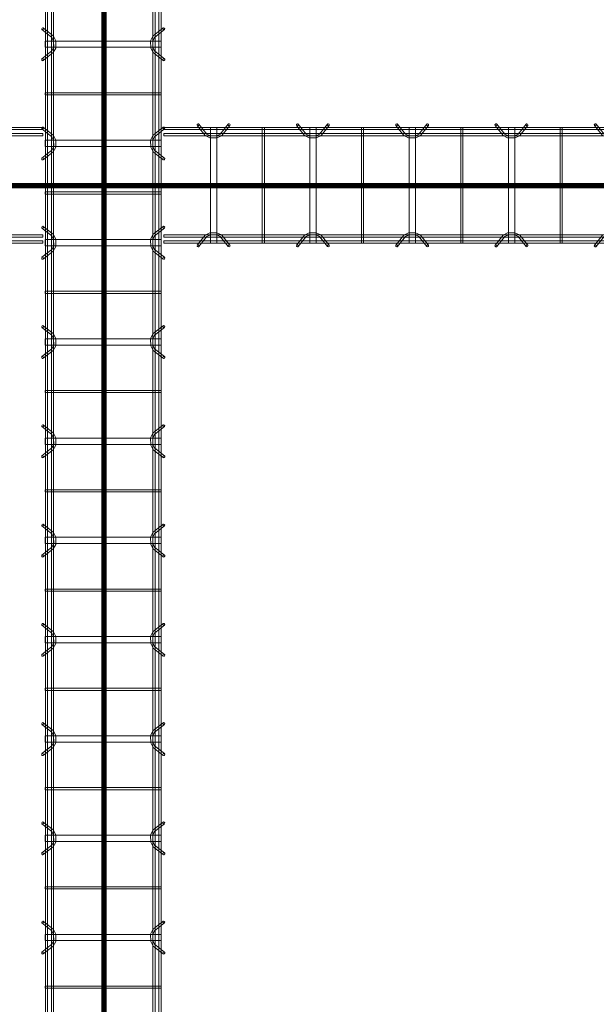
# Model space of a CAD drawing. Header units: inches. Extents: x -4136 to 1945, y -6639 to 12387.
# Tile 498 of 656: x -2069 to -1999, y 11183 to 11302. Entities that reach past the tile are written whole.
import ezdxf

# ---------------------------------------------------------------- set-up
doc = ezdxf.new("R2010")
doc.units = ezdxf.units.IN
doc.header["$MEASUREMENT"] = 0
doc.linetypes.add('Línea de rejilla', pattern=[0.875, 0.5, -0.125, 0.125, -0.125])
for name, color, linetype, lineweight in [('A-GENM', 7, 'Continuous', 9), ('S-BEAM', 7, 'Continuous', 9), ('S-GRID', 7, 'Continuous', 9)]:
    doc.layers.add(name, color=color, linetype=linetype, lineweight=lineweight)

# ---------------------------------------------------------------- blocks, each defined once
blk = doc.blocks.new('Dowel bar assembly - Dowel bar assembly-669756-SLAB ON GROUND JOINTS')
at = {"layer": 'S-BEAM', "color": 253, "true_color": 0xaaaaaa}
for p, q in [((1289.18, 1.19), (1288.23, 2.39)), ((1291.76, 2.39), (1290.81, 1.19)), ((1301.18, 1.19), (1300.23, 2.39)), ((1303.76, 2.39), (1302.81, 1.19)), ((1313.18, 1.19), (1312.23, 2.39)), ((1315.76, 2.39), (1314.81, 1.19)), ((1325.18, 1.19), (1324.23, 2.39)), ((1327.76, 2.39), (1326.81, 1.19)), ((1337.18, 1.19), (1336.23, 2.39)), ((1339.76, 2.39), (1338.81, 1.19)), ((1349.18, 1.19), (1348.23, 2.39)), ((1351.76, 2.39), (1350.81, 1.19)), ((1361.18, 1.19), (1360.23, 2.39)), ((1363.76, 2.39), (1362.81, 1.19)), ((1373.18, 1.19), (1372.23, 2.39)), ((1375.76, 2.39), (1374.81, 1.19)), ((1385.18, 1.19), (1384.23, 2.39)), ((1387.76, 2.39), (1386.81, 1.19)), ((1397.18, 1.19), (1396.23, 2.39)), ((1399.76, 2.39), (1398.81, 1.19)), ((2175, 1.98), (0, 1.98)), ((0, 1.72), (2175, 1.72)), ((2175, 1.25), (0, 1.25)), ((1283.87, 1.99), (1283.87, -12.01)), ((1284.13, 1.99), (1283.87, 1.99)), ((1283.87, 1.99), (1284.13, 1.99)), ((1284.13, -12.01), (1284.13, 1.99)), ((1288.02, 2.23), (1288.97, 1.03)), ((1289.62, 1.99), (1289.62, -12.01)), ((1290.38, 1.99), (1289.62, 1.99)), ((1289.62, 1.99), (1290.38, 1.99)), ((1290.38, -12.01), (1290.38, 1.99)), ((1291.01, 1.03), (1291.96, 2.23)), ((1295.87, 1.99), (1295.87, -12.01)), ((1296.13, 1.99), (1295.87, 1.99)), ((1295.87, 1.99), (1296.13, 1.99)), ((1296.13, -12.01), (1296.13, 1.99)), ((1300.02, 2.23), (1300.97, 1.03)), ((1301.62, 1.99), (1301.62, -12.01)), ((1302.38, 1.99), (1301.62, 1.99)), ((1301.62, 1.99), (1302.38, 1.99)), ((1302.38, -12.01), (1302.38, 1.99)), ((1303.01, 1.03), (1303.96, 2.23)), ((1307.87, 1.99), (1307.87, -12.01)), ((1308.13, 1.99), (1307.87, 1.99)), ((1307.87, 1.99), (1308.13, 1.99)), ((1308.13, -12.01), (1308.13, 1.99)), ((1312.02, 2.23), (1312.97, 1.03)), ((1313.62, 1.99), (1313.62, -12.01)), ((1314.38, 1.99), (1313.62, 1.99)), ((1313.62, 1.99), (1314.38, 1.99)), ((1314.38, -12.01), (1314.38, 1.99)), ((1315.01, 1.03), (1315.96, 2.23)), ((1319.87, 1.99), (1319.87, -12.01)), ((1320.13, 1.99), (1319.87, 1.99)), ((1319.87, 1.99), (1320.13, 1.99)), ((1320.13, -12.01), (1320.13, 1.99)), ((1324.02, 2.23), (1324.97, 1.03)), ((1325.62, 1.99), (1325.62, -12.01)), ((1326.38, 1.99), (1325.62, 1.99)), ((1325.62, 1.99), (1326.38, 1.99)), ((1326.38, -12.01), (1326.38, 1.99)), ((1327.01, 1.03), (1327.96, 2.23)), ((1331.87, 1.99), (1331.87, -12.01)), ((1332.13, 1.99), (1331.87, 1.99)), ((1331.87, 1.99), (1332.13, 1.99)), ((1332.13, -12.01), (1332.13, 1.99)), ((1336.02, 2.23), (1336.97, 1.03)), ((1337.62, 1.99), (1337.62, -12.01)), ((1338.38, 1.99), (1337.62, 1.99)), ((1337.62, 1.99), (1338.38, 1.99)), ((1338.38, -12.01), (1338.38, 1.99)), ((1339.01, 1.03), (1339.96, 2.23)), ((1343.87, 1.99), (1343.87, -12.01)), ((1344.13, 1.99), (1343.87, 1.99)), ((1343.87, 1.99), (1344.13, 1.99)), ((1344.13, -12.01), (1344.13, 1.99)), ((1348.02, 2.23), (1348.97, 1.03)), ((1349.62, 1.99), (1349.62, -12.01)), ((1350.38, 1.99), (1349.62, 1.99)), ((1349.62, 1.99), (1350.38, 1.99)), ((1350.38, -12.01), (1350.38, 1.99)), ((1351.01, 1.03), (1351.96, 2.23)), ((1355.87, 1.99), (1355.87, -12.01)), ((1356.13, 1.99), (1355.87, 1.99)), ((1355.87, 1.99), (1356.13, 1.99)), ((1356.13, -12.01), (1356.13, 1.99)), ((1360.02, 2.23), (1360.97, 1.03)), ((1361.62, 1.99), (1361.62, -12.01)), ((1362.38, 1.99), (1361.62, 1.99)), ((1361.62, 1.99), (1362.38, 1.99)), ((1362.38, -12.01), (1362.38, 1.99)), ((1363.01, 1.03), (1363.96, 2.23)), ((1367.87, 1.99), (1367.87, -12.01)), ((1368.13, 1.99), (1367.87, 1.99)), ((1367.87, 1.99), (1368.13, 1.99)), ((1368.13, -12.01), (1368.13, 1.99)), ((1372.02, 2.23), (1372.97, 1.03)), ((1373.62, 1.99), (1373.62, -12.01)), ((1374.38, 1.99), (1373.62, 1.99)), ((1373.62, 1.99), (1374.38, 1.99)), ((1374.38, -12.01), (1374.38, 1.99)), ((1375.01, 1.03), (1375.96, 2.23)), ((1379.87, 1.99), (1379.87, -12.01)), ((1380.13, 1.99), (1379.87, 1.99)), ((1379.87, 1.99), (1380.13, 1.99)), ((1380.13, -12.01), (1380.13, 1.99)), ((1384.02, 2.23), (1384.97, 1.03)), ((1385.62, 1.99), (1385.62, -12.01)), ((1386.38, 1.99), (1385.62, 1.99)), ((1385.62, 1.99), (1386.38, 1.99)), ((1386.38, -12.01), (1386.38, 1.99)), ((1387.01, 1.03), (1387.96, 2.23)), ((1391.87, 1.99), (1391.87, -12.01)), ((1392.13, 1.99), (1391.87, 1.99)), ((1391.87, 1.99), (1392.13, 1.99)), ((1392.13, -12.01), (1392.13, 1.99)), ((1396.02, 2.23), (1396.97, 1.03)), ((1397.62, 1.99), (1397.62, -12.01)), ((1398.38, 1.99), (1397.62, 1.99)), ((1397.62, 1.99), (1398.38, 1.99)), ((1398.38, -12.01), (1398.38, 1.99)), ((1399.01, 1.03), (1399.96, 2.23)), ((0, 0.99), (2175, 0.99)), ((2175, -11.01), (0, -11.01)), ((0, -11.27), (2175, -11.27)), ((2175, -11.74), (0, -11.74)), ((1288.97, -11.05), (1288.02, -12.25)), ((1288.23, -12.41), (1289.18, -11.21)), ((1290.81, -11.21), (1291.76, -12.41)), ((1291.96, -12.25), (1291.01, -11.05)), ((1300.97, -11.05), (1300.02, -12.25)), ((1300.23, -12.41), (1301.18, -11.21)), ((1302.81, -11.21), (1303.76, -12.41)), ((1303.96, -12.25), (1303.01, -11.05)), ((1312.97, -11.05), (1312.02, -12.25)), ((1312.23, -12.41), (1313.18, -11.21)), ((1314.81, -11.21), (1315.76, -12.41)), ((1315.96, -12.25), (1315.01, -11.05)), ((1324.97, -11.05), (1324.02, -12.25)), ((1324.23, -12.41), (1325.18, -11.21)), ((1326.81, -11.21), (1327.76, -12.41)), ((1327.96, -12.25), (1327.01, -11.05)), ((1336.97, -11.05), (1336.02, -12.25)), ((1336.23, -12.41), (1337.18, -11.21)), ((1338.81, -11.21), (1339.76, -12.41)), ((1339.96, -12.25), (1339.01, -11.05)), ((1348.97, -11.05), (1348.02, -12.25)), ((1348.23, -12.41), (1349.18, -11.21)), ((1350.81, -11.21), (1351.76, -12.41)), ((1351.96, -12.25), (1351.01, -11.05)), ((1360.97, -11.05), (1360.02, -12.25)), ((1360.23, -12.41), (1361.18, -11.21)), ((1362.81, -11.21), (1363.76, -12.41)), ((1363.96, -12.25), (1363.01, -11.05)), ((1372.97, -11.05), (1372.02, -12.25)), ((1372.23, -12.41), (1373.18, -11.21)), ((1374.81, -11.21), (1375.76, -12.41)), ((1375.96, -12.25), (1375.01, -11.05)), ((1384.97, -11.05), (1384.02, -12.25)), ((1384.23, -12.41), (1385.18, -11.21)), ((1386.81, -11.21), (1387.76, -12.41)), ((1387.96, -12.25), (1387.01, -11.05)), ((1396.97, -11.05), (1396.02, -12.25)), ((1396.23, -12.41), (1397.18, -11.21)), ((1398.81, -11.21), (1399.76, -12.41)), ((1399.96, -12.25), (1399.01, -11.05)), ((0, -12), (2175, -12)), ((1284.13, -12.01), (1283.87, -12.01)), ((1283.87, -12.01), (1284.13, -12.01)), ((1290.38, -12.01), (1289.62, -12.01)), ((1289.62, -12.01), (1290.38, -12.01)), ((1296.13, -12.01), (1295.87, -12.01)), ((1295.87, -12.01), (1296.13, -12.01)), ((1302.38, -12.01), (1301.62, -12.01)), ((1301.62, -12.01), (1302.38, -12.01)), ((1308.13, -12.01), (1307.87, -12.01)), ((1307.87, -12.01), (1308.13, -12.01)), ((1314.38, -12.01), (1313.62, -12.01)), ((1313.62, -12.01), (1314.38, -12.01)), ((1320.13, -12.01), (1319.87, -12.01)), ((1319.87, -12.01), (1320.13, -12.01)), ((1326.38, -12.01), (1325.62, -12.01)), ((1325.62, -12.01), (1326.38, -12.01)), ((1332.13, -12.01), (1331.87, -12.01)), ((1331.87, -12.01), (1332.13, -12.01)), ((1338.38, -12.01), (1337.62, -12.01)), ((1337.62, -12.01), (1338.38, -12.01)), ((1344.13, -12.01), (1343.87, -12.01)), ((1343.87, -12.01), (1344.13, -12.01)), ((1350.38, -12.01), (1349.62, -12.01)), ((1349.62, -12.01), (1350.38, -12.01)), ((1356.13, -12.01), (1355.87, -12.01)), ((1355.87, -12.01), (1356.13, -12.01)), ((1362.38, -12.01), (1361.62, -12.01)), ((1361.62, -12.01), (1362.38, -12.01)), ((1368.13, -12.01), (1367.87, -12.01)), ((1367.87, -12.01), (1368.13, -12.01)), ((1374.38, -12.01), (1373.62, -12.01)), ((1373.62, -12.01), (1374.38, -12.01)), ((1380.13, -12.01), (1379.87, -12.01)), ((1379.87, -12.01), (1380.13, -12.01)), ((1386.38, -12.01), (1385.62, -12.01)), ((1385.62, -12.01), (1386.38, -12.01)), ((1392.13, -12.01), (1391.87, -12.01)), ((1391.87, -12.01), (1392.13, -12.01)), ((1398.38, -12.01), (1397.62, -12.01)), ((1397.62, -12.01), (1398.38, -12.01))]:
    blk.add_line(p, q, dxfattribs=at)
at = {"layer": 'S-BEAM', "color": 253, "true_color": 0xaaaaaa, "flags": 128}
for points in [[(1289.18, 1.19), (1289.62, 0.97), (1290.38, 0.98), (1290.81, 1.19)], [(1301.18, 1.19), (1301.62, 0.97), (1302.38, 0.98), (1302.81, 1.19)], [(1313.18, 1.19), (1313.62, 0.97), (1314.38, 0.98), (1314.81, 1.19)], [(1325.18, 1.19), (1325.62, 0.97), (1326.38, 0.98), (1326.81, 1.19)], [(1337.18, 1.19), (1337.62, 0.97), (1338.38, 0.98), (1338.81, 1.19)], [(1349.18, 1.19), (1349.62, 0.97), (1350.38, 0.98), (1350.81, 1.19)], [(1361.18, 1.19), (1361.62, 0.97), (1362.38, 0.98), (1362.81, 1.19)], [(1373.18, 1.19), (1373.62, 0.97), (1374.38, 0.98), (1374.81, 1.19)], [(1385.18, 1.19), (1385.62, 0.97), (1386.38, 0.98), (1386.81, 1.19)], [(1397.18, 1.19), (1397.62, 0.97), (1398.38, 0.98), (1398.81, 1.19)], [(1288.97, 1.03), (1289.53, 0.73), (1290.39, 0.72), (1290.97, 0.99), (1291.01, 1.03)], [(1300.97, 1.03), (1301.53, 0.73), (1302.39, 0.72), (1302.97, 0.99), (1303.01, 1.03)], [(1312.97, 1.03), (1313.53, 0.73), (1314.39, 0.72), (1314.97, 0.99), (1315.01, 1.03)], [(1324.97, 1.03), (1325.53, 0.73), (1326.39, 0.72), (1326.97, 0.99), (1327.01, 1.03)], [(1336.97, 1.03), (1337.53, 0.73), (1338.39, 0.72), (1338.97, 0.99), (1339.01, 1.03)], [(1348.97, 1.03), (1349.53, 0.73), (1350.39, 0.72), (1350.97, 0.99), (1351.01, 1.03)], [(1360.97, 1.03), (1361.53, 0.73), (1362.39, 0.72), (1362.97, 0.99), (1363.01, 1.03)], [(1372.97, 1.03), (1373.53, 0.73), (1374.39, 0.72), (1374.97, 0.99), (1375.01, 1.03)], [(1384.97, 1.03), (1385.53, 0.73), (1386.39, 0.72), (1386.97, 0.99), (1387.01, 1.03)], [(1396.97, 1.03), (1397.53, 0.73), (1398.39, 0.72), (1398.97, 0.99), (1399.01, 1.03)], [(1288.97, -11.05), (1289.53, -10.75), (1290.39, -10.74), (1290.97, -11.01), (1291.01, -11.05)], [(1289.18, -11.21), (1289.62, -10.99), (1290.38, -11), (1290.81, -11.21)], [(1300.97, -11.05), (1301.53, -10.75), (1302.39, -10.74), (1302.97, -11.01), (1303.01, -11.05)], [(1301.18, -11.21), (1301.62, -10.99), (1302.38, -11), (1302.81, -11.21)], [(1312.97, -11.05), (1313.53, -10.75), (1314.39, -10.74), (1314.97, -11.01), (1315.01, -11.05)], [(1313.18, -11.21), (1313.62, -10.99), (1314.38, -11), (1314.81, -11.21)], [(1324.97, -11.05), (1325.53, -10.75), (1326.39, -10.74), (1326.97, -11.01), (1327.01, -11.05)], [(1325.18, -11.21), (1325.62, -10.99), (1326.38, -11), (1326.81, -11.21)], [(1336.97, -11.05), (1337.53, -10.75), (1338.39, -10.74), (1338.97, -11.01), (1339.01, -11.05)], [(1337.18, -11.21), (1337.62, -10.99), (1338.38, -11), (1338.81, -11.21)], [(1348.97, -11.05), (1349.53, -10.75), (1350.39, -10.74), (1350.97, -11.01), (1351.01, -11.05)], [(1349.18, -11.21), (1349.62, -10.99), (1350.38, -11), (1350.81, -11.21)], [(1360.97, -11.05), (1361.53, -10.75), (1362.39, -10.74), (1362.97, -11.01), (1363.01, -11.05)], [(1361.18, -11.21), (1361.62, -10.99), (1362.38, -11), (1362.81, -11.21)], [(1372.97, -11.05), (1373.53, -10.75), (1374.39, -10.74), (1374.97, -11.01), (1375.01, -11.05)], [(1373.18, -11.21), (1373.62, -10.99), (1374.38, -11), (1374.81, -11.21)], [(1384.97, -11.05), (1385.53, -10.75), (1386.39, -10.74), (1386.97, -11.01), (1387.01, -11.05)], [(1385.18, -11.21), (1385.62, -10.99), (1386.38, -11), (1386.81, -11.21)], [(1396.97, -11.05), (1397.53, -10.75), (1398.39, -10.74), (1398.97, -11.01), (1399.01, -11.05)], [(1397.18, -11.21), (1397.62, -10.99), (1398.38, -11), (1398.81, -11.21)]]:
    blk.add_lwpolyline(points, dxfattribs=at)
at = {"layer": 'S-BEAM', "color": 253, "true_color": 0xaaaaaa}
for centre, major_axis, start_param, end_param in [((1288.12, 2.31), (0.101, 0.08), 5.709265, 8.850858), ((1291.86, 2.31), (-0.101, 0.08), 3.715513, 6.857105), ((1300.12, 2.31), (0.101, 0.08), 5.709265, 8.850858), ((1303.86, 2.31), (-0.101, 0.08), 3.715513, 6.857105), ((1312.12, 2.31), (0.101, 0.08), 5.709265, 8.850858), ((1315.86, 2.31), (-0.101, 0.08), 3.715513, 6.857105), ((1324.12, 2.31), (0.101, 0.08), 5.709265, 8.850858), ((1327.86, 2.31), (-0.101, 0.08), 3.715513, 6.857105), ((1336.12, 2.31), (0.101, 0.08), 5.709265, 8.850858), ((1339.86, 2.31), (-0.101, 0.08), 3.715513, 6.857105), ((1348.12, 2.31), (0.101, 0.08), 5.709265, 8.850858), ((1351.86, 2.31), (-0.101, 0.08), 3.715513, 6.857105), ((1360.12, 2.31), (0.101, 0.08), 5.709265, 8.850858), ((1363.86, 2.31), (-0.101, 0.08), 3.715513, 6.857105), ((1372.12, 2.31), (0.101, 0.08), 5.709265, 8.850858), ((1375.86, 2.31), (-0.101, 0.08), 3.715513, 6.857105), ((1384.12, 2.31), (0.101, 0.08), 5.709265, 8.850858), ((1387.86, 2.31), (-0.101, 0.08), 3.715513, 6.857105), ((1396.12, 2.31), (0.101, 0.08), 5.709265, 8.850858), ((1399.86, 2.31), (-0.101, 0.08), 3.715513, 6.857105), ((1288.12, 2.31), (0.101, 0.08), 2.567673, 5.709265), ((1291.86, 2.31), (-0.101, 0.08), 0.57392, 3.715513), ((1300.12, 2.31), (0.101, 0.08), 2.567673, 5.709265), ((1303.86, 2.31), (-0.101, 0.08), 0.57392, 3.715513), ((1312.12, 2.31), (0.101, 0.08), 2.567673, 5.709265), ((1315.86, 2.31), (-0.101, 0.08), 0.57392, 3.715513), ((1324.12, 2.31), (0.101, 0.08), 2.567673, 5.709265), ((1327.86, 2.31), (-0.101, 0.08), 0.57392, 3.715513), ((1336.12, 2.31), (0.101, 0.08), 2.567673, 5.709265), ((1339.86, 2.31), (-0.101, 0.08), 0.57392, 3.715513), ((1348.12, 2.31), (0.101, 0.08), 2.567673, 5.709265), ((1351.86, 2.31), (-0.101, 0.08), 0.57392, 3.715513), ((1360.12, 2.31), (0.101, 0.08), 2.567673, 5.709265), ((1363.86, 2.31), (-0.101, 0.08), 0.57392, 3.715513), ((1372.12, 2.31), (0.101, 0.08), 2.567673, 5.709265), ((1375.86, 2.31), (-0.101, 0.08), 0.57392, 3.715513), ((1384.12, 2.31), (0.101, 0.08), 2.567673, 5.709265), ((1387.86, 2.31), (-0.101, 0.08), 0.57392, 3.715513), ((1396.12, 2.31), (0.101, 0.08), 2.567673, 5.709265), ((1399.86, 2.31), (-0.101, 0.08), 0.57392, 3.715513), ((1288.12, -12.33), (-0.101, 0.08), 3.715513, 6.857105), ((1288.12, -12.33), (-0.101, 0.08), 0.57392, 3.715513), ((1291.86, -12.33), (0.101, 0.08), 5.709265, 8.850858), ((1291.86, -12.33), (0.101, 0.08), 2.567673, 5.709265), ((1300.12, -12.33), (-0.101, 0.08), 3.715513, 6.857105), ((1300.12, -12.33), (-0.101, 0.08), 0.57392, 3.715513), ((1303.86, -12.33), (0.101, 0.08), 5.709265, 8.850858), ((1303.86, -12.33), (0.101, 0.08), 2.567673, 5.709265), ((1312.12, -12.33), (-0.101, 0.08), 3.715513, 6.857105), ((1312.12, -12.33), (-0.101, 0.08), 0.57392, 3.715513), ((1315.86, -12.33), (0.101, 0.08), 5.709265, 8.850858), ((1315.86, -12.33), (0.101, 0.08), 2.567673, 5.709265), ((1324.12, -12.33), (-0.101, 0.08), 3.715513, 6.857105), ((1324.12, -12.33), (-0.101, 0.08), 0.57392, 3.715513), ((1327.86, -12.33), (0.101, 0.08), 5.709265, 8.850858), ((1327.86, -12.33), (0.101, 0.08), 2.567673, 5.709265), ((1336.12, -12.33), (-0.101, 0.08), 3.715513, 6.857105), ((1336.12, -12.33), (-0.101, 0.08), 0.57392, 3.715513), ((1339.86, -12.33), (0.101, 0.08), 5.709265, 8.850858), ((1339.86, -12.33), (0.101, 0.08), 2.567673, 5.709265), ((1348.12, -12.33), (-0.101, 0.08), 3.715513, 6.857105), ((1348.12, -12.33), (-0.101, 0.08), 0.57392, 3.715513), ((1351.86, -12.33), (0.101, 0.08), 5.709265, 8.850858), ((1351.86, -12.33), (0.101, 0.08), 2.567673, 5.709265), ((1360.12, -12.33), (-0.101, 0.08), 3.715513, 6.857105), ((1360.12, -12.33), (-0.101, 0.08), 0.57392, 3.715513), ((1363.86, -12.33), (0.101, 0.08), 5.709265, 8.850858), ((1363.86, -12.33), (0.101, 0.08), 2.567673, 5.709265), ((1372.12, -12.33), (-0.101, 0.08), 3.715513, 6.857105), ((1372.12, -12.33), (-0.101, 0.08), 0.57392, 3.715513), ((1375.86, -12.33), (0.101, 0.08), 5.709265, 8.850858), ((1375.86, -12.33), (0.101, 0.08), 2.567673, 5.709265), ((1384.12, -12.33), (-0.101, 0.08), 3.715513, 6.857105), ((1384.12, -12.33), (-0.101, 0.08), 0.57392, 3.715513), ((1387.86, -12.33), (0.101, 0.08), 5.709265, 8.850858), ((1387.86, -12.33), (0.101, 0.08), 2.567673, 5.709265), ((1396.12, -12.33), (-0.101, 0.08), 3.715513, 6.857105), ((1396.12, -12.33), (-0.101, 0.08), 0.57392, 3.715513), ((1399.86, -12.33), (0.101, 0.08), 5.709265, 8.850858), ((1399.86, -12.33), (0.101, 0.08), 2.567673, 5.709265)]:
    blk.add_ellipse(centre, major_axis=major_axis, ratio=0.816528, start_param=start_param, end_param=end_param, dxfattribs=at)
blk = doc.blocks.new('Dowel bar assembly - Dowel bar assembly-673280-SLAB ON GROUND JOINTS')
at = {"layer": 'S-BEAM', "color": 253, "true_color": 0xaaaaaa}
for p, q in [((87.84, 1.98), (0, 1.98)), ((0, 1.72), (87.84, 1.72)), ((87.84, 1.25), (0, 1.25)), ((87.84, 1.98), (87.84, 1.72)), ((87.84, 1.72), (87.84, 1.98)), ((87.84, 0.99), (87.84, 1.25)), ((87.84, 1.25), (87.84, 0.99)), ((0, 0.99), (87.84, 0.99)), ((87.84, -11.01), (0, -11.01)), ((0, -11.27), (87.84, -11.27)), ((87.84, -11.74), (0, -11.74)), ((87.84, -11.27), (87.84, -11.01)), ((87.84, -11.01), (87.84, -11.27)), ((87.84, -12), (87.84, -11.74)), ((87.84, -11.74), (87.84, -12)), ((0, -12), (87.84, -12))]:
    blk.add_line(p, q, dxfattribs=at)
blk = doc.blocks.new('Dowel bar assembly - Dowel bar assembly-675810-SLAB ON GROUND JOINTS')
at = {"layer": 'S-BEAM', "color": 253, "true_color": 0xaaaaaa}
for p, q in [((5.18, 1.19), (4.23, 2.39)), ((7.76, 2.39), (6.81, 1.19)), ((17.18, 1.19), (16.23, 2.39)), ((19.76, 2.39), (18.81, 1.19)), ((29.18, 1.19), (28.23, 2.39)), ((31.76, 2.39), (30.81, 1.19)), ((41.18, 1.19), (40.23, 2.39)), ((43.76, 2.39), (42.81, 1.19)), ((53.18, 1.19), (52.23, 2.39)), ((107.5, 1.98), (0, 1.98)), ((0, 1.98), (0, 1.72)), ((0, 1.72), (0, 1.98)), ((0, 1.72), (107.5, 1.72)), ((107.5, 1.25), (0, 1.25)), ((0, 0.99), (0, 1.25)), ((0, 1.25), (0, 0.99)), ((4.02, 2.23), (4.97, 1.03)), ((5.63, 1.99), (5.63, -12.01)), ((6.38, 1.99), (5.63, 1.99)), ((5.63, 1.99), (6.38, 1.99)), ((6.38, -12.01), (6.38, 1.99)), ((7.01, 1.03), (7.96, 2.23)), ((11.87, 1.99), (11.87, -12.01)), ((12.13, 1.99), (11.87, 1.99)), ((11.87, 1.99), (12.13, 1.99)), ((12.13, -12.01), (12.13, 1.99)), ((16.02, 2.23), (16.97, 1.03)), ((17.63, 1.99), (17.63, -12.01)), ((18.38, 1.99), (17.63, 1.99)), ((17.63, 1.99), (18.38, 1.99)), ((18.38, -12.01), (18.38, 1.99)), ((19.01, 1.03), (19.96, 2.23)), ((23.87, 1.99), (23.87, -12.01)), ((24.13, 1.99), (23.87, 1.99)), ((23.87, 1.99), (24.13, 1.99)), ((24.13, -12.01), (24.13, 1.99)), ((28.02, 2.23), (28.97, 1.03)), ((29.63, 1.99), (29.63, -12.01)), ((30.38, 1.99), (29.63, 1.99)), ((29.63, 1.99), (30.38, 1.99)), ((30.38, -12.01), (30.38, 1.99)), ((31.01, 1.03), (31.96, 2.23)), ((35.87, 1.99), (35.87, -12.01)), ((36.13, 1.99), (35.87, 1.99)), ((35.87, 1.99), (36.13, 1.99)), ((36.13, -12.01), (36.13, 1.99)), ((40.02, 2.23), (40.97, 1.03)), ((41.63, 1.99), (41.63, -12.01)), ((42.38, 1.99), (41.63, 1.99)), ((41.63, 1.99), (42.38, 1.99)), ((42.38, -12.01), (42.38, 1.99)), ((43.01, 1.03), (43.96, 2.23)), ((47.87, 1.99), (47.87, -12.01)), ((48.13, 1.99), (47.87, 1.99)), ((47.87, 1.99), (48.13, 1.99)), ((48.13, -12.01), (48.13, 1.99)), ((52.02, 2.23), (52.97, 1.03)), ((0, 0.99), (107.5, 0.99)), ((107.5, -11.01), (0, -11.01)), ((0, -11.27), (0, -11.01)), ((0, -11.01), (0, -11.27)), ((0, -11.27), (107.5, -11.27)), ((107.5, -11.74), (0, -11.74)), ((0, -12), (0, -11.74)), ((0, -11.74), (0, -12)), ((4.97, -11.05), (4.02, -12.25)), ((4.23, -12.41), (5.18, -11.21)), ((6.81, -11.21), (7.76, -12.41)), ((7.96, -12.25), (7.01, -11.05)), ((16.97, -11.05), (16.02, -12.25)), ((16.23, -12.41), (17.18, -11.21)), ((18.81, -11.21), (19.76, -12.41)), ((19.96, -12.25), (19.01, -11.05)), ((28.97, -11.05), (28.02, -12.25)), ((28.23, -12.41), (29.18, -11.21)), ((30.81, -11.21), (31.76, -12.41)), ((31.96, -12.25), (31.01, -11.05)), ((40.97, -11.05), (40.02, -12.25)), ((40.23, -12.41), (41.18, -11.21)), ((42.81, -11.21), (43.76, -12.41)), ((43.96, -12.25), (43.01, -11.05)), ((52.97, -11.05), (52.02, -12.25)), ((52.23, -12.41), (53.18, -11.21)), ((0, -12), (107.5, -12)), ((6.38, -12.01), (5.63, -12.01)), ((5.63, -12.01), (6.38, -12.01)), ((12.13, -12.01), (11.87, -12.01)), ((11.87, -12.01), (12.13, -12.01)), ((18.38, -12.01), (17.63, -12.01)), ((17.63, -12.01), (18.38, -12.01)), ((24.13, -12.01), (23.87, -12.01)), ((23.87, -12.01), (24.13, -12.01)), ((30.38, -12.01), (29.63, -12.01)), ((29.63, -12.01), (30.38, -12.01)), ((36.13, -12.01), (35.87, -12.01)), ((35.87, -12.01), (36.13, -12.01)), ((42.38, -12.01), (41.63, -12.01)), ((41.63, -12.01), (42.38, -12.01)), ((48.13, -12.01), (47.87, -12.01)), ((47.87, -12.01), (48.13, -12.01))]:
    blk.add_line(p, q, dxfattribs=at)
at = {"layer": 'S-BEAM', "color": 253, "true_color": 0xaaaaaa, "flags": 128}
for points in [[(5.18, 1.19), (5.62, 0.97), (6.38, 0.98), (6.81, 1.19)], [(17.18, 1.19), (17.62, 0.97), (18.38, 0.98), (18.81, 1.19)], [(29.18, 1.19), (29.62, 0.97), (30.38, 0.98), (30.81, 1.19)], [(41.18, 1.19), (41.62, 0.97), (42.38, 0.98), (42.81, 1.19)], [(4.97, 1.03), (5.53, 0.73), (6.39, 0.72), (6.97, 0.99), (7.01, 1.03)], [(16.97, 1.03), (17.53, 0.73), (18.39, 0.72), (18.97, 0.99), (19.01, 1.03)], [(28.97, 1.03), (29.53, 0.73), (30.39, 0.72), (30.97, 0.99), (31.01, 1.03)], [(40.97, 1.03), (41.53, 0.73), (42.39, 0.72), (42.97, 0.99), (43.01, 1.03)], [(4.97, -11.05), (5.53, -10.75), (6.39, -10.74), (6.97, -11.01), (7.01, -11.05)], [(5.18, -11.21), (5.62, -10.99), (6.38, -11), (6.81, -11.21)], [(16.97, -11.05), (17.53, -10.75), (18.39, -10.74), (18.97, -11.01), (19.01, -11.05)], [(17.18, -11.21), (17.62, -10.99), (18.38, -11), (18.81, -11.21)], [(28.97, -11.05), (29.53, -10.75), (30.39, -10.74), (30.97, -11.01), (31.01, -11.05)], [(29.18, -11.21), (29.62, -10.99), (30.38, -11), (30.81, -11.21)], [(40.97, -11.05), (41.53, -10.75), (42.39, -10.74), (42.97, -11.01), (43.01, -11.05)], [(41.18, -11.21), (41.62, -10.99), (42.38, -11), (42.81, -11.21)]]:
    blk.add_lwpolyline(points, dxfattribs=at)
at = {"layer": 'S-BEAM', "color": 253, "true_color": 0xaaaaaa}
for centre, major_axis, start_param, end_param in [((4.12, 2.31), (0.101, 0.08), 5.709265, 8.850858), ((7.86, 2.31), (-0.101, 0.08), 3.715513, 6.857105), ((16.12, 2.31), (0.101, 0.08), 5.709265, 8.850858), ((19.86, 2.31), (-0.101, 0.08), 3.715513, 6.857105), ((28.12, 2.31), (0.101, 0.08), 5.709265, 8.850858), ((31.86, 2.31), (-0.101, 0.08), 3.715513, 6.857105), ((40.12, 2.31), (0.101, 0.08), 5.709265, 8.850858), ((43.86, 2.31), (-0.101, 0.08), 3.715513, 6.857105), ((52.12, 2.31), (0.101, 0.08), 5.709265, 8.850858), ((4.12, 2.31), (0.101, 0.08), 2.567673, 5.709265), ((7.86, 2.31), (-0.101, 0.08), 0.57392, 3.715513), ((16.12, 2.31), (0.101, 0.08), 2.567673, 5.709265), ((19.86, 2.31), (-0.101, 0.08), 0.57392, 3.715513), ((28.12, 2.31), (0.101, 0.08), 2.567673, 5.709265), ((31.86, 2.31), (-0.101, 0.08), 0.57392, 3.715513), ((40.12, 2.31), (0.101, 0.08), 2.567673, 5.709265), ((43.86, 2.31), (-0.101, 0.08), 0.57392, 3.715513), ((52.12, 2.31), (0.101, 0.08), 2.567673, 5.709265), ((4.12, -12.33), (-0.101, 0.08), 3.715513, 6.857105), ((4.12, -12.33), (-0.101, 0.08), 0.57392, 3.715513), ((7.86, -12.33), (0.101, 0.08), 5.709265, 8.850858), ((7.86, -12.33), (0.101, 0.08), 2.567673, 5.709265), ((16.12, -12.33), (-0.101, 0.08), 3.715513, 6.857105), ((16.12, -12.33), (-0.101, 0.08), 0.57392, 3.715513), ((19.86, -12.33), (0.101, 0.08), 5.709265, 8.850858), ((19.86, -12.33), (0.101, 0.08), 2.567673, 5.709265), ((28.12, -12.33), (-0.101, 0.08), 3.715513, 6.857105), ((28.12, -12.33), (-0.101, 0.08), 0.57392, 3.715513), ((31.86, -12.33), (0.101, 0.08), 5.709265, 8.850858), ((31.86, -12.33), (0.101, 0.08), 2.567673, 5.709265), ((40.12, -12.33), (-0.101, 0.08), 3.715513, 6.857105), ((40.12, -12.33), (-0.101, 0.08), 0.57392, 3.715513), ((43.86, -12.33), (0.101, 0.08), 5.709265, 8.850858), ((43.86, -12.33), (0.101, 0.08), 2.567673, 5.709265), ((52.12, -12.33), (-0.101, 0.08), 3.715513, 6.857105), ((52.12, -12.33), (-0.101, 0.08), 0.57392, 3.715513)]:
    blk.add_ellipse(centre, major_axis=major_axis, ratio=0.816528, start_param=start_param, end_param=end_param, dxfattribs=at)

msp = doc.modelspace()

# ---------------------------------------------------------------- hatches: boundary and pattern name
at = {"layer": 'A-GENM', "true_color": 0x0000ff}
for points in [[(-2058.15717, 12077.1894), (-2058.15717, 12076.87444), (-2058.15717, 9901.50436), (-2058.15717, 9901.1894), (-2058.58036, 9901.1894), (-2058.58036, 9901.50436), (-2058.58036, 12076.87444), (-2058.58036, 12077.1894)], [(-2058.52059, 9901.1894), (-2058.52059, 9901.50436), (-2058.52059, 12076.87444), (-2058.52059, 12077.1894), (-2058.12689, 12077.1894), (-2058.12689, 12076.87444), (-2058.12689, 9901.50436), (-2058.12689, 9901.1894)], [(-2058.15869, 12077.1894), (-2058.15869, 12076.87444), (-2058.15869, 9901.50436), (-2058.15869, 9901.1894), (-2058.50273, 9901.1894), (-2058.50273, 9901.50436), (-2058.50273, 12076.87444), (-2058.50273, 12077.1894)], [(-2058.07181, 12077.1894), (-2058.07181, 12076.87444), (-2058.07181, 9901.50436), (-2058.07181, 9901.1894), (-2058.49348, 9901.1894), (-2058.49348, 9901.50436), (-2058.49348, 12076.87444), (-2058.49348, 12077.1894)], [(-2058.2803, 12077.1894), (-2058.2803, 12076.87444), (-2058.2803, 9901.50436), (-2058.2803, 9901.1894), (-2058.36718, 9901.1894), (-2058.36718, 9901.50436), (-2058.36718, 12076.87444), (-2058.36718, 12077.1894)], [(-2058.07029, 12077.1894), (-2058.07029, 12076.87444), (-2058.07029, 9901.50436), (-2058.07029, 9901.1894), (-2058.2803, 9901.1894), (-2058.2803, 9901.50436), (-2058.2803, 12076.87444), (-2058.2803, 12077.1894)], [(-1943.32374, 11282.13933), (-2153.15845, 11282.13933), (-2152.85839, 11282.4394), (-2152.98152, 11282.56253), (-1943.32374, 11282.56253)], [(-1943.32374, 11282.19911), (-2153.09868, 11282.19911), (-2152.85839, 11282.4394), (-2153.0118, 11282.59281), (-1943.32374, 11282.59281)], [(-1943.32374, 11282.21697), (-2153.08082, 11282.21697), (-2152.85839, 11282.4394), (-2152.98, 11282.56101), (-1943.32374, 11282.56101)], [(-1943.32374, 11282.22621), (-2153.07157, 11282.22621), (-2152.85839, 11282.4394), (-2153.06688, 11282.64789), (-1943.32374, 11282.64789)], [(-1943.32374, 11282.4394), (-2152.85839, 11282.4394), (-2153.0684, 11282.64941), (-1943.32374, 11282.64941)], [(-1943.32374, 11282.35252), (-2152.94527, 11282.35252), (-2152.85839, 11282.4394), (-1943.32374, 11282.4394)]]:
    msp.add_hatch(color=5, dxfattribs=at).paths.add_polyline_path(points, flags=0)

# ---------------------------------------------------------------- linework, layer by layer
at = {"layer": 'A-GENM', "color": 5, "true_color": 0x0000ff}
for p, q in [((-2058.58036, 9901.50436), (-2058.58036, 12076.87444)), ((-2058.52059, 12076.87444), (-2058.52059, 9901.50436)), ((-2058.52059, 12076.87444), (-2058.52059, 9901.50436)), ((-2058.50273, 12076.87444), (-2058.50273, 9901.50436)), ((-2058.49348, 9901.50436), (-2058.49348, 12076.87444)), ((-2058.48122, 9901.50436), (-2058.48122, 12076.87444)), ((-2058.48122, 12076.87444), (-2058.48122, 9901.50436)), ((-2058.41585, 9901.50436), (-2058.41585, 12076.87444)), ((-2058.36718, 9901.50436), (-2058.36718, 12076.87444)), ((-2058.2803, 12076.87444), (-2058.2803, 9901.50436)), ((-2058.16626, 9901.50436), (-2058.16626, 12076.87444)), ((-2058.16626, 9901.50436), (-2058.16626, 12076.87444)), ((-2058.15869, 9901.50436), (-2058.15869, 12076.87444)), ((-2058.15717, 9901.50436), (-2058.15717, 12076.87444)), ((-2058.12689, 12076.87444), (-2058.12689, 9901.50436)), ((-2058.12689, 12076.87444), (-2058.12689, 9901.50436)), ((-2058.07181, 9901.50436), (-2058.07181, 12076.87444)), ((-2058.07029, 9901.50436), (-2058.07029, 12076.87444)), ((-1943.32374, 11282.13933), (-2153.15845, 11282.13933)), ((-2153.09868, 11282.19911), (-1943.32374, 11282.19911)), ((-2153.09868, 11282.19911), (-1943.32374, 11282.19911)), ((-2153.08082, 11282.21697), (-1943.32374, 11282.21697)), ((-1943.32374, 11282.22621), (-2153.07157, 11282.22621)), ((-1943.32374, 11282.64941), (-2153.0684, 11282.64941)), ((-1943.32374, 11282.64789), (-2153.06688, 11282.64789)), ((-1943.32374, 11282.23848), (-2153.05931, 11282.23848)), ((-2153.05931, 11282.23848), (-1943.32374, 11282.23848)), ((-2153.0118, 11282.59281), (-1943.32374, 11282.59281)), ((-2153.0118, 11282.59281), (-1943.32374, 11282.59281)), ((-2152.99394, 11282.30385), (-1943.32374, 11282.30385)), ((-1943.32374, 11282.56253), (-2152.98152, 11282.56253)), ((-1943.32374, 11282.56101), (-2152.98, 11282.56101)), ((-1943.32374, 11282.55344), (-2152.97243, 11282.55344)), ((-1943.32374, 11282.55344), (-2152.97243, 11282.55344)), ((-2152.94527, 11282.35252), (-1943.32374, 11282.35252)), ((-1943.32374, 11282.4394), (-2152.85839, 11282.4394))]:
    msp.add_line(p, q, dxfattribs=at)
at = {"layer": 'S-GRID', "color": 253, "linetype": 'Línea de rejilla', "true_color": 0xaaaaaa}
msp.add_line((-1777.2452, 11282.4394), (-4038.05123, 11282.4394), dxfattribs=at)

# ---------------------------------------------------------------- block references
at = {"layer": 'S-BEAM', "color": 253, "true_color": 0xaaaaaa, "rotation": 89.99999999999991}
msp.add_blockref('Dowel bar assembly - Dowel bar assembly-669756-SLAB ON GROUND JOINTS', (-2063.43092, 9901.50636), dxfattribs=at)
at = {"layer": 'S-BEAM', "color": 253, "true_color": 0xaaaaaa}
for name, p in [('Dowel bar assembly - Dowel bar assembly-673280-SLAB ON GROUND JOINTS', (-2153.55578, 11287.44959)), ('Dowel bar assembly - Dowel bar assembly-675810-SLAB ON GROUND JOINTS', (-2051.0767, 11287.44959))]:
    msp.add_blockref(name, p, dxfattribs=at)

doc.saveas('drawing.dxf')
